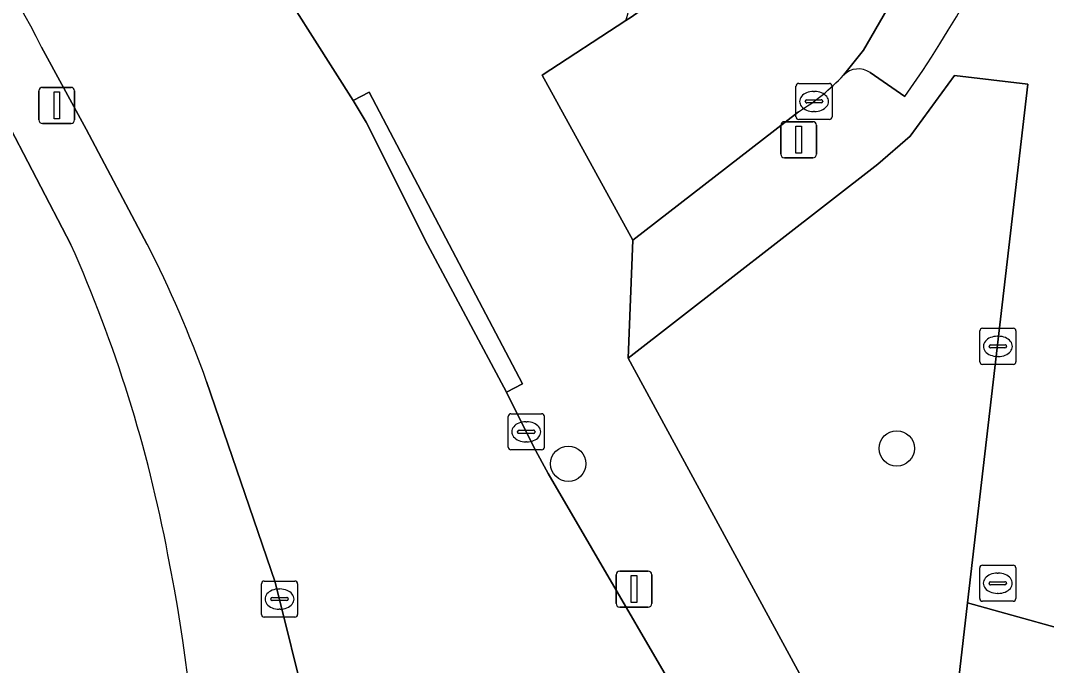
# Model space of a CAD drawing. Extents: x 161692 to 162379, y 380760 to 381678.
# Drawn here: x 161919.85 to 161948.28, y 380988.33 to 381006.21 of the extents above; entities that cross this region are included whole.
import ezdxf

# ---------------------------------------------------------------- set-up
doc = ezdxf.new("R2010")
doc.units = 0
for name, color, linetype in [('IMGEO_Boom', 7, 'Continuous'), ('IMGEO_Brandkraan', 7, 'Continuous'), ('IMGEO_Erf', 7, 'Continuous'), ('IMGEO_Groenvoorziening', 7, 'Continuous'), ('IMGEO_Kolk', 7, 'Continuous'), ('IMGEO_Lichtmast', 7, 'Continuous'), ('IMGEO_Parkeervlak_open', 7, 'Continuous'), ('IMGEO_Rijbaan_lokaal_open', 7, 'Continuous'), ('IMGEO_Voetpad_open', 7, 'Continuous')]:
    doc.layers.add(name, color=color, linetype=linetype)

msp = doc.modelspace()

# ---------------------------------------------------------------- linework, layer by layer
at = {"layer": 'IMGEO_Boom'}
for centre in [(161944.129, 380994.347), (161935.026, 380993.922)]:
    msp.add_circle(centre, 0.489, dxfattribs=at)
at = {"layer": 'IMGEO_Brandkraan'}
for p, q in [((161946.426, 380990.185), (161946.426, 380991.037)), ((161946.501, 380991.111), (161947.353, 380991.111)), ((161946.914, 380990.891), (161946.939, 380990.891)), ((161947.427, 380991.037), (161947.427, 380990.185)), ((161946.685, 380990.605), (161946.685, 380990.617)), ((161946.728, 380990.654), (161947.126, 380990.654)), ((161947.169, 380990.617), (161947.169, 380990.605)), ((161947.123, 380990.568), (161946.725, 380990.568)), ((161946.937, 380990.331), (161946.912, 380990.331)), ((161947.353, 380990.111), (161946.501, 380990.111))]:
    msp.add_line(p, q, dxfattribs=at)
for points in [[(161946.426, 380990.185), (161946.426, 380991.037)], [(161946.501, 380991.111), (161947.353, 380991.111)], [(161947.427, 380991.037), (161947.427, 380990.185)], [(161947.353, 380990.111), (161946.501, 380990.111)]]:
    msp.add_lwpolyline(points, dxfattribs=at)
for centre, radius, start, end in [((161946.503, 380991.035), 0.0765, 91.552, 178.448), ((161946.503, 380991.035), 0.0765, 91.552, 178.448), ((161947.351, 380991.035), 0.0765, 1.552, 88.448), ((161947.351, 380991.035), 0.0765, 1.552, 88.448), ((161946.725, 380990.614), 0.0403, 85.8775, 175.7526), ((161946.722, 380990.604), 0.0366, 178.938, 274.7102), ((161947.126, 380990.611), 0.043, 264.8664, 352.4533), ((161947.13, 380990.616), 0.0386, 1.7309, 96.639), ((161946.503, 380990.187), 0.0765, 181.552, 268.448), ((161946.503, 380990.187), 0.0765, 181.552, 268.448), ((161947.351, 380990.187), 0.0765, 271.552, 358.448), ((161947.351, 380990.187), 0.0765, 271.552, 358.448)]:
    msp.add_arc(centre, radius, start, end, dxfattribs=at)
for centre, major_axis, ratio, start_param, end_param in [((161946.913, 380990.611), (-0.387, 0.002), 0.722429, 4.712389, 7.853982), ((161946.938, 380990.611), (-0.39, 0.002), 0.717154, 1.570796, 4.712389)]:
    msp.add_ellipse(centre, major_axis=major_axis, ratio=ratio, start_param=start_param, end_param=end_param, dxfattribs=at)
at = {"layer": 'IMGEO_Erf'}
msp.add_lwpolyline([(161921.245, 381000), (161919.343, 381003.655)], dxfattribs=at)
for centre, radius, start, end in [((161885.955, 380984.247), 38.647, 10.6634, 24.0553), ((161875.61, 380981.785), 49.271, 353.3566, 11.2506)]:
    msp.add_arc(centre, radius, start, end, dxfattribs=at)
at = {"layer": 'IMGEO_Groenvoorziening'}
msp.add_lwpolyline([(161936.683, 380996.851), (161941.788, 380987.461), (161945.725, 380986.932), (161946.09, 380990.07), (161947.761, 381004.439), (161945.724, 381004.682), (161944.504, 381002.998), (161943.607, 381002.228)], close=True, dxfattribs=at)
at = {"layer": 'IMGEO_Kolk'}
for p, q in [((161941.336, 381003.538), (161941.336, 381004.39)), ((161941.411, 381004.464), (161942.263, 381004.464)), ((161941.824, 381004.244), (161941.849, 381004.244)), ((161942.337, 381004.39), (161942.337, 381003.538)), ((161941.595, 381003.958), (161941.595, 381003.97)), ((161941.638, 381004.007), (161942.036, 381004.007)), ((161942.079, 381003.97), (161942.079, 381003.958)), ((161942.033, 381003.921), (161941.635, 381003.921)), ((161941.847, 381003.684), (161941.822, 381003.684)), ((161942.263, 381003.464), (161941.411, 381003.464)), ((161946.43, 380996.75), (161946.43, 380997.602)), ((161946.505, 380997.676), (161947.357, 380997.676)), ((161946.918, 380997.456), (161946.943, 380997.456)), ((161947.431, 380997.602), (161947.431, 380996.75)), ((161946.689, 380997.17), (161946.689, 380997.182)), ((161947.127, 380997.133), (161946.729, 380997.133)), ((161946.732, 380997.219), (161947.13, 380997.219)), ((161947.173, 380997.182), (161947.173, 380997.17)), ((161946.941, 380996.896), (161946.916, 380996.896)), ((161947.357, 380996.676), (161946.505, 380996.676)), ((161933.362, 380994.382), (161933.362, 380995.234)), ((161933.437, 380995.308), (161934.289, 380995.308)), ((161934.363, 380995.234), (161934.363, 380994.382)), ((161933.85, 380995.088), (161933.875, 380995.088)), ((161933.621, 380994.802), (161933.621, 380994.814)), ((161934.059, 380994.765), (161933.661, 380994.765)), ((161933.664, 380994.851), (161934.062, 380994.851)), ((161934.105, 380994.814), (161934.105, 380994.802)), ((161934.289, 380994.308), (161933.437, 380994.308)), ((161933.873, 380994.528), (161933.848, 380994.528)), ((161926.526, 380989.746), (161926.526, 380990.598)), ((161926.601, 380990.672), (161927.453, 380990.672)), ((161927.527, 380990.598), (161927.527, 380989.746)), ((161927.014, 380990.452), (161927.039, 380990.452)), ((161926.785, 380990.166), (161926.785, 380990.178)), ((161927.223, 380990.129), (161926.825, 380990.129)), ((161926.828, 380990.215), (161927.226, 380990.215)), ((161927.269, 380990.178), (161927.269, 380990.166)), ((161927.037, 380989.892), (161927.012, 380989.892)), ((161927.453, 380989.672), (161926.601, 380989.672))]:
    msp.add_line(p, q, dxfattribs=at)
for points in [[(161941.336, 381003.538), (161941.336, 381004.39)], [(161941.411, 381004.464), (161942.263, 381004.464)], [(161942.337, 381004.39), (161942.337, 381003.538)], [(161942.263, 381003.464), (161941.411, 381003.464)], [(161946.43, 380996.75), (161946.43, 380997.602)], [(161946.505, 380997.676), (161947.357, 380997.676)], [(161947.431, 380997.602), (161947.431, 380996.75)], [(161947.357, 380996.676), (161946.505, 380996.676)], [(161933.362, 380994.382), (161933.362, 380995.234)], [(161933.437, 380995.308), (161934.289, 380995.308)], [(161934.363, 380995.234), (161934.363, 380994.382)], [(161934.289, 380994.308), (161933.437, 380994.308)], [(161926.526, 380989.746), (161926.526, 380990.598)], [(161926.601, 380990.672), (161927.453, 380990.672)], [(161927.527, 380990.598), (161927.527, 380989.746)], [(161927.453, 380989.672), (161926.601, 380989.672)]]:
    msp.add_lwpolyline(points, dxfattribs=at)
for centre, radius, start, end in [((161941.413, 381004.388), 0.0765, 91.552, 178.448), ((161941.413, 381004.388), 0.0765, 91.552, 178.448), ((161942.261, 381004.388), 0.0765, 1.552, 88.448), ((161942.261, 381004.388), 0.0765, 1.552, 88.448), ((161941.635, 381003.967), 0.0403, 85.8775, 175.7526), ((161941.632, 381003.957), 0.0366, 178.938, 274.7102), ((161942.036, 381003.964), 0.043, 264.8664, 352.4533), ((161942.04, 381003.969), 0.0386, 1.7309, 96.639), ((161941.413, 381003.54), 0.0765, 181.552, 268.448), ((161941.413, 381003.54), 0.0765, 181.552, 268.448), ((161942.261, 381003.54), 0.0765, 271.552, 358.448), ((161942.261, 381003.54), 0.0765, 271.552, 358.448), ((161946.507, 380997.6), 0.0765, 91.552, 178.448), ((161946.507, 380997.6), 0.0765, 91.552, 178.448), ((161947.355, 380997.6), 0.0765, 1.552, 88.448), ((161947.355, 380997.6), 0.0765, 1.552, 88.448), ((161946.729, 380997.179), 0.0403, 85.8775, 175.7526), ((161946.726, 380997.169), 0.0366, 178.938, 274.7102), ((161947.13, 380997.176), 0.043, 264.8664, 352.4533), ((161947.134, 380997.181), 0.0386, 1.7309, 96.639), ((161946.507, 380996.752), 0.0765, 181.552, 268.448), ((161946.507, 380996.752), 0.0765, 181.552, 268.448), ((161947.355, 380996.752), 0.0765, 271.552, 358.448), ((161947.355, 380996.752), 0.0765, 271.552, 358.448), ((161933.439, 380995.232), 0.0765, 91.552, 178.448), ((161933.439, 380995.232), 0.0765, 91.552, 178.448), ((161934.287, 380995.232), 0.0765, 1.552, 88.448), ((161934.287, 380995.232), 0.0765, 1.552, 88.448), ((161933.661, 380994.811), 0.0403, 85.8775, 175.7526), ((161933.658, 380994.801), 0.0366, 178.938, 274.7102), ((161934.062, 380994.808), 0.043, 264.8664, 352.4533), ((161934.066, 380994.813), 0.0386, 1.7309, 96.639), ((161933.439, 380994.384), 0.0765, 181.552, 268.448), ((161933.439, 380994.384), 0.0765, 181.552, 268.448), ((161934.287, 380994.384), 0.0765, 271.552, 358.448), ((161934.287, 380994.384), 0.0765, 271.552, 358.448), ((161926.603, 380990.596), 0.0765, 91.552, 178.448), ((161926.603, 380990.596), 0.0765, 91.552, 178.448), ((161927.451, 380990.596), 0.0765, 1.552, 88.448), ((161927.451, 380990.596), 0.0765, 1.552, 88.448), ((161926.825, 380990.175), 0.0403, 85.8775, 175.7526), ((161926.822, 380990.165), 0.0366, 178.938, 274.7102), ((161927.226, 380990.172), 0.043, 264.8664, 352.4533), ((161927.23, 380990.177), 0.0386, 1.7309, 96.639), ((161926.603, 380989.748), 0.0765, 181.552, 268.448), ((161926.603, 380989.748), 0.0765, 181.552, 268.448), ((161927.451, 380989.748), 0.0765, 271.552, 358.448), ((161927.451, 380989.748), 0.0765, 271.552, 358.448)]:
    msp.add_arc(centre, radius, start, end, dxfattribs=at)
for centre, major_axis, ratio, start_param, end_param in [((161941.823, 381003.964), (-0.387, 0.002), 0.722429, 4.712389, 7.853982), ((161941.848, 381003.964), (-0.39, 0.002), 0.717154, 1.570796, 4.712389), ((161946.917, 380997.176), (-0.387, 0.002), 0.722429, 4.712389, 7.853982), ((161946.942, 380997.176), (-0.39, 0.002), 0.717154, 1.570796, 4.712389), ((161933.849, 380994.808), (-0.387, 0.002), 0.722429, 4.712389, 7.853982), ((161933.874, 380994.808), (-0.39, 0.002), 0.717154, 1.570796, 4.712389), ((161927.013, 380990.172), (-0.387, 0.002), 0.722429, 4.712389, 7.853982), ((161927.038, 380990.172), (-0.39, 0.002), 0.717154, 1.570796, 4.712389)]:
    msp.add_ellipse(centre, major_axis=major_axis, ratio=ratio, start_param=start_param, end_param=end_param, dxfattribs=at)
at = {"layer": 'IMGEO_Lichtmast'}
for p, q in [((161920.359, 381003.455), (161920.359, 381004.255)), ((161920.359, 381004.255), (161920.359, 381003.455)), ((161920.459, 381004.355), (161921.249, 381004.355)), ((161921.249, 381004.355), (161920.459, 381004.355)), ((161921.349, 381004.255), (161921.349, 381003.455)), ((161921.349, 381003.455), (161921.349, 381004.255)), ((161941.015, 381003.403), (161941.805, 381003.403)), ((161941.805, 381003.403), (161941.015, 381003.403)), ((161921.249, 381003.355), (161920.459, 381003.355)), ((161920.459, 381003.355), (161921.249, 381003.355)), ((161940.915, 381002.503), (161940.915, 381003.303)), ((161940.915, 381003.303), (161940.915, 381002.503)), ((161941.905, 381003.303), (161941.905, 381002.503)), ((161941.905, 381002.503), (161941.905, 381003.303)), ((161941.805, 381002.403), (161941.015, 381002.403)), ((161941.015, 381002.403), (161941.805, 381002.403)), ((161936.452, 380990.948), (161937.242, 380990.948)), ((161937.242, 380990.948), (161936.452, 380990.948)), ((161936.352, 380990.048), (161936.352, 380990.848)), ((161936.352, 380990.848), (161936.352, 380990.048)), ((161937.342, 380990.848), (161937.342, 380990.048)), ((161937.342, 380990.048), (161937.342, 380990.848)), ((161937.242, 380989.948), (161936.452, 380989.948)), ((161936.452, 380989.948), (161937.242, 380989.948))]:
    msp.add_line(p, q, dxfattribs=at)
for points in [[(161920.779, 381004.23), (161920.929, 381004.23), (161920.929, 381003.48), (161920.779, 381003.48), (161920.779, 381004.23)], [(161941.335, 381003.278), (161941.485, 381003.278), (161941.485, 381002.528), (161941.335, 381002.528), (161941.335, 381003.278)], [(161936.772, 380990.823), (161936.922, 380990.823), (161936.922, 380990.073), (161936.772, 380990.073), (161936.772, 380990.823)]]:
    msp.add_lwpolyline(points, dxfattribs=at)
for centre, start, end in [((161920.459, 381004.255), 90, 180), ((161920.459, 381004.255), 90, 180), ((161921.249, 381004.255), 0, 90), ((161921.249, 381004.255), 360, 90), ((161920.459, 381003.455), 180, 270), ((161920.459, 381003.455), 180, 270), ((161921.249, 381003.455), 270, 0), ((161921.249, 381003.455), 270, 0), ((161941.015, 381003.303), 90, 180), ((161941.015, 381003.303), 90, 180), ((161941.805, 381003.303), 0, 90), ((161941.805, 381003.303), 360, 90), ((161941.015, 381002.503), 180, 270), ((161941.015, 381002.503), 180, 270), ((161941.805, 381002.503), 270, 0), ((161941.805, 381002.503), 270, 0), ((161936.452, 380990.848), 90, 180), ((161936.452, 380990.848), 90, 180), ((161937.242, 380990.848), 0, 90), ((161937.242, 380990.848), 360, 90), ((161936.452, 380990.048), 180, 270), ((161936.452, 380990.048), 180, 270), ((161937.242, 380990.048), 270, 0), ((161937.242, 380990.048), 270, 0)]:
    msp.add_arc(centre, 0.1, start, end, dxfattribs=at)
at = {"layer": 'IMGEO_Parkeervlak_open'}
for points in [[(161936.622, 381006.207), (161936.769, 381006.303), (161940.927, 381009.257)], [(161945.352, 381009.095), (161943.208, 381005.381), (161942.657, 381004.695)], [(161943.39, 381004.765), (161944.353, 381004.102)]]:
    msp.add_lwpolyline(points, dxfattribs=at)
for centre, radius, start, end in [((161918.063, 381022.636), 32.167, 324.8168, 349.7493), ((161935.576, 381006.635), 1.13, 337.7251, 14.9638), ((161943.065, 381004.291), 0.574, 55.5695, 135.3407)]:
    msp.add_arc(centre, radius, start, end, dxfattribs=at)
at = {"layer": 'IMGEO_Rijbaan_lokaal_open'}
for points in [[(161940.927, 381009.257), (161936.769, 381006.303), (161936.622, 381006.207), (161934.308, 381004.695), (161936.815, 381000.124), (161941.404, 381003.678)], [(161942.657, 381004.695), (161943.208, 381005.381), (161945.352, 381009.095)], [(161934.471, 380993.653), (161934.07, 380994.382), (161933.313, 380995.907), (161931.122, 381000), (161929.423, 381003.387), (161929.063, 381003.993), (161926.382, 381008.228)], [(161920.429, 381005.472), (161921.673, 381003.197), (161923.363, 381000)], [(161925.005, 380996.206), (161926.905, 380990.638), (161927.806, 380987.042), (161929.973, 380978.974)], [(161939.336, 380985.302), (161934.471, 380993.653)]]:
    msp.add_lwpolyline(points, dxfattribs=at)
for centre, radius, start, end in [((161885.32, 380987.728), 39.338, 26.8121, 41.8408), ((161938.394, 381008.666), 5.826, 301.1037, 317.0255), ((161894.232, 380985.14), 32.703, 19.7785, 27.0263)]:
    msp.add_arc(centre, radius, start, end, dxfattribs=at)
at = {"layer": 'IMGEO_Voetpad_open'}
for points in [[(161926.382, 381008.228), (161929.063, 381003.993), (161929.506, 381004.223), (161931.726, 381000), (161933.756, 380996.137), (161933.313, 380995.907), (161934.07, 380994.382), (161934.471, 380993.653), (161939.336, 380985.302)], [(161949.753, 380982.04), (161949.826, 380983.222), (161949.937, 380988.995), (161946.09, 380990.07), (161945.725, 380986.932), (161941.788, 380987.461), (161936.683, 380996.851), (161936.815, 381000.124), (161934.308, 381004.695), (161936.622, 381006.207)], [(161923.363, 381000), (161921.673, 381003.197), (161920.429, 381005.472)], [(161941.404, 381003.678), (161936.815, 381000.124), (161936.683, 380996.851), (161943.607, 381002.228), (161944.504, 381002.998), (161945.724, 381004.682), (161947.761, 381004.439), (161946.09, 380990.07), (161949.937, 380988.995)], [(161944.353, 381004.102), (161943.39, 381004.765)], [(161919.343, 381003.655), (161921.245, 381000)], [(161929.973, 380978.974), (161927.806, 380987.042), (161926.905, 380990.638), (161925.005, 380996.206)]]:
    msp.add_lwpolyline(points, dxfattribs=at)
msp.add_lwpolyline([(161929.063, 381003.993), (161929.423, 381003.387), (161931.122, 381000), (161933.313, 380995.907), (161933.756, 380996.137), (161931.726, 381000), (161929.506, 381004.223)], close=True, dxfattribs=at)
for centre, radius, start, end in [((161918.063, 381022.636), 32.167, 324.8168, 349.7493), ((161885.32, 380987.728), 39.338, 26.8121, 41.8408), ((161935.576, 381006.635), 1.13, 337.7251, 14.9638), ((161943.065, 381004.291), 0.574, 55.5695, 135.3407), ((161938.394, 381008.666), 5.826, 301.1037, 317.0255), ((161885.955, 380984.247), 38.647, 10.6634, 24.0553), ((161894.232, 380985.14), 32.703, 19.7785, 27.0263), ((161875.61, 380981.785), 49.271, 353.3566, 11.2506)]:
    msp.add_arc(centre, radius, start, end, dxfattribs=at)

doc.saveas('drawing.dxf')
